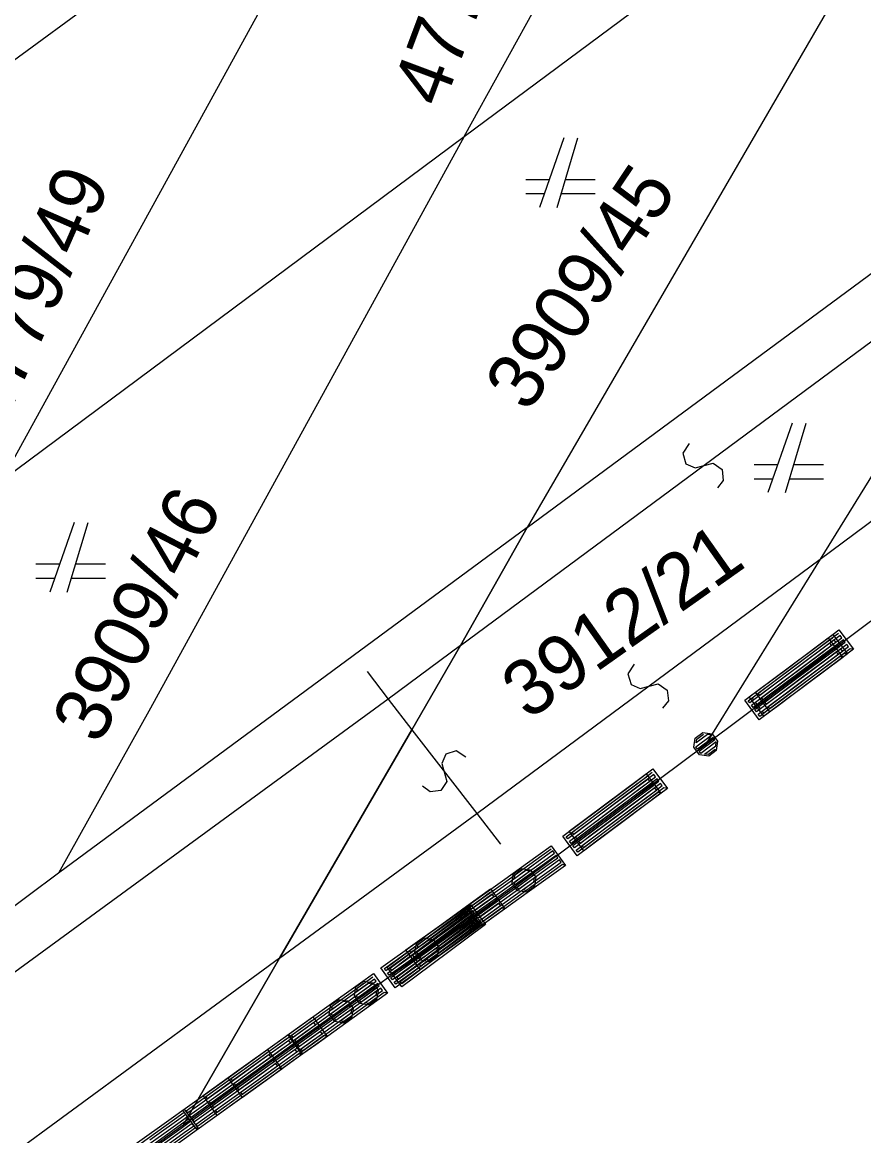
# Model space of a CAD drawing. Extents: x -266179 to -264727, y -1243225 to -1241702.
# Drawn here: x -265293.95 to -265269.74, y -1242905.34 to -1242873.31 of the extents above; entities that cross this region are included whole.
import ezdxf

# ---------------------------------------------------------------- set-up
doc = ezdxf.new("R2010")
doc.units = 0
for name, color, linetype in [('Vrstva 1', 7, 'Continuous'), ('Vrstva 19', 7, 'Continuous'), ('Vrstva 2', 7, 'Continuous'), ('Vrstva 21', 7, 'Continuous')]:
    doc.layers.add(name, color=color, linetype=linetype)

msp = doc.modelspace()

# ---------------------------------------------------------------- linework, layer by layer
at = {"layer": 'Vrstva 1'}
for p, q in [((-265281.23, -1242876.6), (-265272.57, -1242860.83)), ((-265266.63, -1242865.82), (-265279.42, -1242887.84)), ((-265294.52, -1242886.48), (-265283.64, -1242866.65)), ((-265294.34, -1242874.52), (-265283.64, -1242866.65)), ((-265281.23, -1242876.6), (-265273.18, -1242870.62)), ((-265294.52, -1242886.48), (-265281.23, -1242876.6)), ((-265281.23, -1242876.6), (-265290.26, -1242893.04)), ((-265278.36, -1242876.64), (-265279.06, -1242878.64)), ((-265278.56, -1242878.64), (-265277.96, -1242876.64)), ((-265278.78, -1242877.84), (-265279.46, -1242877.84)), ((-265277.46, -1242877.84), (-265278.32, -1242877.84)), ((-265279.46, -1242878.24), (-265278.92, -1242878.24)), ((-265278.44, -1242878.24), (-265277.46, -1242878.24)), ((-265279.42, -1242887.84), (-265268.59, -1242879.85)), ((-265266.69, -1242881.8), (-265270.99, -1242888.75)), ((-265271.79, -1242884.84), (-265272.49, -1242886.84)), ((-265271.99, -1242886.84), (-265271.39, -1242884.84)), ((-265263.71, -1242886.19), (-265274.3, -1242894.1)), ((-265272.21, -1242886.04), (-265272.89, -1242886.04)), ((-265270.89, -1242886.04), (-265271.75, -1242886.04)), ((-265272.89, -1242886.44), (-265272.35, -1242886.44)), ((-265271.87, -1242886.44), (-265270.89, -1242886.44)), ((-265292.45, -1242887.7), (-265293.15, -1242889.7)), ((-265279.42, -1242887.84), (-265292.9, -1242897.79)), ((-265292.65, -1242889.7), (-265292.05, -1242887.7)), ((-265281.34, -1242891.24), (-265279.42, -1242887.84)), ((-265279.42, -1242887.84), (-265281.34, -1242891.24)), ((-265270.99, -1242888.75), (-265274.3, -1242894.1)), ((-265292.87, -1242888.9), (-265293.55, -1242888.9)), ((-265291.55, -1242888.9), (-265292.41, -1242888.9)), ((-265293.55, -1242889.3), (-265293.01, -1242889.3)), ((-265292.53, -1242889.3), (-265291.55, -1242889.3)), ((-265282.74, -1242893.66), (-265281.34, -1242891.24)), ((-265281.34, -1242891.24), (-265282.74, -1242893.66)), ((-265290.26, -1242893.04), (-265292.9, -1242897.79)), ((-265286.54, -1242900.23), (-265282.74, -1242893.66)), ((-265282.74, -1242893.66), (-265286.54, -1242900.23)), ((-265274.3, -1242894.1), (-265279.48, -1242897.97)), ((-265292.9, -1242897.79), (-265305.93, -1242907.41)), ((-265279.48, -1242897.97), (-265287.58, -1242903.78)), ((-265289.32, -1242905.03), (-265286.54, -1242900.23)), ((-265286.54, -1242900.23), (-265289.32, -1242905.03)), ((-265287.58, -1242903.78), (-265289.32, -1242905.03)), ((-265289.32, -1242905.03), (-265295.74, -1242909.64))]:
    msp.add_line(p, q, dxfattribs=at)
at = {"layer": 'Vrstva 19'}
for p, q in [((-265263.71, -1242886.19), (-265274.3, -1242894.1)), ((-265274.3, -1242894.1), (-265279.48, -1242897.97)), ((-265279.48, -1242897.97), (-265287.58, -1242903.78)), ((-265287.58, -1242903.78), (-265289.32, -1242905.03)), ((-265289.32, -1242905.03), (-265295.74, -1242909.64))]:
    msp.add_line(p, q, dxfattribs=at)
for points in [[(-265270.03, -1242891.347), (-265271.048, -1242892.107), (-265272.066, -1242892.867), (-265272.434, -1242893.142), (-265272.853, -1242892.582), (-265271.835, -1242891.822), (-265270.818, -1242891.062), (-265270.449, -1242890.787), (-265270.03, -1242891.347), (-265270.128, -1242891.333), (-265271.146, -1242892.093), (-265272.163, -1242892.853), (-265272.436, -1242893.056), (-265272.484, -1242892.992), (-265271.466, -1242892.232), (-265270.449, -1242891.473), (-265270.176, -1242891.269), (-265270.224, -1242891.205), (-265271.242, -1242891.965), (-265272.259, -1242892.725), (-265272.532, -1242892.928), (-265272.579, -1242892.864), (-265271.562, -1242892.104), (-265270.544, -1242891.344), (-265270.272, -1242891.141), (-265270.32, -1242891.077), (-265271.337, -1242891.837), (-265272.355, -1242892.597), (-265272.627, -1242892.8), (-265272.675, -1242892.736), (-265271.658, -1242891.976), (-265270.64, -1242891.216), (-265270.368, -1242891.013), (-265270.415, -1242890.949), (-265271.433, -1242891.709), (-265272.451, -1242892.468), (-265272.723, -1242892.672), (-265272.771, -1242892.608), (-265271.753, -1242891.848), (-265270.736, -1242891.088), (-265270.463, -1242890.885)], [(-265270.338, -1242891.578), (-265271.355, -1242892.338), (-265272.373, -1242893.098), (-265272.741, -1242893.373), (-265273.16, -1242892.812), (-265272.143, -1242892.052), (-265271.125, -1242891.292), (-265270.756, -1242891.017), (-265270.338, -1242891.578), (-265270.419, -1242891.552), (-265271.437, -1242892.312), (-265272.455, -1242893.071), (-265272.727, -1242893.275), (-265272.775, -1242893.211), (-265271.757, -1242892.451), (-265270.74, -1242891.691), (-265270.467, -1242891.488), (-265270.515, -1242891.424), (-265271.533, -1242892.183), (-265272.55, -1242892.943), (-265272.823, -1242893.147), (-265272.871, -1242893.083), (-265271.853, -1242892.323), (-265270.835, -1242891.563), (-265270.563, -1242891.359), (-265270.611, -1242891.295), (-265271.629, -1242892.055), (-265272.646, -1242892.815), (-265272.919, -1242893.018), (-265272.966, -1242892.954), (-265271.949, -1242892.195), (-265270.931, -1242891.435), (-265270.659, -1242891.231), (-265270.707, -1242891.167), (-265271.724, -1242891.927), (-265272.742, -1242892.687), (-265273.014, -1242892.89), (-265273.062, -1242892.826), (-265272.045, -1242892.066), (-265271.027, -1242891.306), (-265270.755, -1242891.103)], [(-265270.205, -1242891.478), (-265271.223, -1242892.238), (-265272.24, -1242892.998), (-265272.609, -1242893.273), (-265273.028, -1242892.712), (-265272.01, -1242891.952), (-265270.992, -1242891.192), (-265270.624, -1242890.917), (-265270.205, -1242891.478), (-265270.303, -1242891.464), (-265271.321, -1242892.224), (-265272.338, -1242892.983), (-265272.611, -1242893.187), (-265272.658, -1242893.123), (-265271.641, -1242892.363), (-265270.623, -1242891.603), (-265270.351, -1242891.4), (-265270.399, -1242891.336), (-265271.416, -1242892.095), (-265272.434, -1242892.855), (-265272.706, -1242893.059), (-265272.754, -1242892.995), (-265271.737, -1242892.235), (-265270.719, -1242891.475), (-265270.447, -1242891.271), (-265270.494, -1242891.207), (-265271.512, -1242891.967), (-265272.53, -1242892.727), (-265272.802, -1242892.93), (-265272.85, -1242892.866), (-265271.832, -1242892.107), (-265270.815, -1242891.347), (-265270.542, -1242891.143), (-265270.59, -1242891.079), (-265271.608, -1242891.839), (-265272.625, -1242892.599), (-265272.898, -1242892.802), (-265272.946, -1242892.738), (-265271.928, -1242891.978), (-265270.91, -1242891.218), (-265270.638, -1242891.015)], [(-265273.977, -1242894.258), (-265274.193, -1242894.42), (-265274.459, -1242894.381), (-265274.621, -1242894.165), (-265274.582, -1242893.899), (-265274.366, -1242893.737), (-265274.1, -1242893.776), (-265273.939, -1242893.992), (-265273.977, -1242894.258), (-265274.009, -1242894.232), (-265274.201, -1242894.376), (-265274.313, -1242894.36), (-265273.993, -1242894.12), (-265273.977, -1242894.008), (-265274.425, -1242894.343), (-265274.473, -1242894.279), (-265274.024, -1242893.944), (-265274.072, -1242893.88), (-265274.521, -1242894.215), (-265274.569, -1242894.151), (-265274.12, -1242893.816), (-265274.232, -1242893.8), (-265274.553, -1242894.039), (-265274.536, -1242893.927), (-265274.344, -1242893.784)], [(-265275.572, -1242895.489), (-265276.59, -1242896.248), (-265277.607, -1242897.008), (-265277.976, -1242897.284), (-265278.395, -1242896.723), (-265277.377, -1242895.963), (-265276.359, -1242895.203), (-265275.991, -1242894.928), (-265275.572, -1242895.489), (-265275.654, -1242895.462), (-265276.672, -1242896.222), (-265277.689, -1242896.982), (-265277.962, -1242897.186), (-265278.009, -1242897.121), (-265276.992, -1242896.362), (-265275.974, -1242895.602), (-265275.702, -1242895.398), (-265275.75, -1242895.334), (-265276.767, -1242896.094), (-265277.785, -1242896.854), (-265278.057, -1242897.057), (-265278.105, -1242896.993), (-265277.088, -1242896.233), (-265276.07, -1242895.474), (-265275.798, -1242895.27), (-265275.845, -1242895.206), (-265276.863, -1242895.966), (-265277.881, -1242896.726), (-265278.153, -1242896.929), (-265278.201, -1242896.865), (-265277.183, -1242896.105), (-265276.166, -1242895.345), (-265275.893, -1242895.142), (-265275.941, -1242895.078), (-265276.959, -1242895.838), (-265277.976, -1242896.598), (-265278.249, -1242896.801), (-265278.297, -1242896.737), (-265277.279, -1242895.977), (-265276.261, -1242895.217), (-265275.989, -1242895.014)], [(-265275.385, -1242895.347), (-265276.403, -1242896.107), (-265277.421, -1242896.867), (-265277.789, -1242897.142), (-265278.208, -1242896.581), (-265277.19, -1242895.822), (-265276.173, -1242895.062), (-265275.804, -1242894.786), (-265275.385, -1242895.347), (-265275.483, -1242895.333), (-265276.501, -1242896.093), (-265277.519, -1242896.853), (-265277.791, -1242897.056), (-265277.839, -1242896.992), (-265276.821, -1242896.232), (-265275.804, -1242895.472), (-265275.531, -1242895.269), (-265275.579, -1242895.205), (-265276.597, -1242895.965), (-265277.614, -1242896.725), (-265277.887, -1242896.928), (-265277.935, -1242896.864), (-265276.917, -1242896.104), (-265275.899, -1242895.344), (-265275.627, -1242895.141), (-265275.675, -1242895.077), (-265276.692, -1242895.837), (-265277.71, -1242896.596), (-265277.982, -1242896.8), (-265278.03, -1242896.736), (-265277.013, -1242895.976), (-265275.995, -1242895.216), (-265275.723, -1242895.013), (-265275.771, -1242894.949), (-265276.788, -1242895.708), (-265277.806, -1242896.468), (-265278.078, -1242896.672), (-265278.126, -1242896.608), (-265277.108, -1242895.848), (-265276.091, -1242895.088), (-265275.818, -1242894.884)], [(-265278.316, -1242897.565), (-265279.348, -1242898.305), (-265280.38, -1242899.046), (-265280.754, -1242899.314), (-265281.162, -1242898.745), (-265280.13, -1242898.005), (-265279.098, -1242897.264), (-265278.724, -1242896.996), (-265278.316, -1242897.565), (-265278.398, -1242897.537), (-265279.429, -1242898.278), (-265280.461, -1242899.018), (-265280.738, -1242899.216), (-265280.784, -1242899.151), (-265279.752, -1242898.411), (-265278.72, -1242897.67), (-265278.444, -1242897.472), (-265278.491, -1242897.407), (-265279.523, -1242898.148), (-265280.555, -1242898.888), (-265280.831, -1242899.086), (-265280.877, -1242899.021), (-265279.846, -1242898.281), (-265278.814, -1242897.54), (-265278.538, -1242897.342), (-265278.584, -1242897.277), (-265279.616, -1242898.018), (-265280.648, -1242898.758), (-265280.924, -1242898.956), (-265280.971, -1242898.891), (-265279.939, -1242898.151), (-265278.907, -1242897.41), (-265278.631, -1242897.212), (-265278.677, -1242897.147), (-265279.709, -1242897.888), (-265280.741, -1242898.628), (-265281.017, -1242898.826), (-265281.064, -1242898.761), (-265280.032, -1242898.021), (-265279, -1242897.28), (-265278.724, -1242897.082)], [(-265279.212, -1242898.169), (-265279.428, -1242898.331), (-265279.694, -1242898.292), (-265279.855, -1242898.076), (-265279.817, -1242897.81), (-265279.601, -1242897.648), (-265279.335, -1242897.687), (-265279.173, -1242897.903), (-265279.212, -1242898.169), (-265279.244, -1242898.143), (-265279.436, -1242898.286), (-265279.548, -1242898.27), (-265279.227, -1242898.031), (-265279.211, -1242897.919), (-265279.66, -1242898.254), (-265279.708, -1242898.19), (-265279.259, -1242897.855), (-265279.307, -1242897.791), (-265279.756, -1242898.126), (-265279.803, -1242898.062), (-265279.355, -1242897.727), (-265279.467, -1242897.71), (-265279.787, -1242897.95), (-265279.771, -1242897.838), (-265279.579, -1242897.694)], [(-265280.061, -1242898.807), (-265281.092, -1242899.549), (-265282.124, -1242900.29), (-265282.497, -1242900.559), (-265282.906, -1242899.99), (-265281.875, -1242899.249), (-265280.843, -1242898.507), (-265280.47, -1242898.239), (-265280.061, -1242898.807), (-265280.143, -1242898.779), (-265281.174, -1242899.521), (-265282.205, -1242900.262), (-265282.481, -1242900.461), (-265282.528, -1242900.396), (-265281.497, -1242899.654), (-265280.466, -1242898.913), (-265280.19, -1242898.714), (-265280.236, -1242898.65), (-265281.267, -1242899.391), (-265282.298, -1242900.132), (-265282.574, -1242900.331), (-265282.621, -1242900.266), (-265281.59, -1242899.525), (-265280.559, -1242898.783), (-265280.283, -1242898.585), (-265280.33, -1242898.52), (-265281.361, -1242899.261), (-265282.392, -1242900.003), (-265282.668, -1242900.201), (-265282.715, -1242900.136), (-265281.683, -1242899.395), (-265280.652, -1242898.653), (-265280.376, -1242898.455), (-265280.423, -1242898.39), (-265281.454, -1242899.131), (-265282.485, -1242899.873), (-265282.761, -1242900.071), (-265282.808, -1242900.006), (-265281.777, -1242899.265), (-265280.746, -1242898.523), (-265280.47, -1242898.325)], [(-265280.78, -1242899.332), (-265281.812, -1242900.072), (-265282.843, -1242900.813), (-265283.217, -1242901.081), (-265283.625, -1242900.512), (-265282.593, -1242899.772), (-265281.562, -1242899.031), (-265281.188, -1242898.763), (-265280.78, -1242899.332), (-265280.861, -1242899.304), (-265281.893, -1242900.045), (-265282.925, -1242900.785), (-265283.201, -1242900.983), (-265283.248, -1242900.918), (-265282.216, -1242900.178), (-265281.184, -1242899.437), (-265280.908, -1242899.239), (-265280.954, -1242899.174), (-265281.986, -1242899.915), (-265283.018, -1242900.655), (-265283.294, -1242900.853), (-265283.341, -1242900.788), (-265282.309, -1242900.048), (-265281.277, -1242899.307), (-265281.001, -1242899.109), (-265281.048, -1242899.044), (-265282.08, -1242899.785), (-265283.111, -1242900.525), (-265283.388, -1242900.723), (-265283.434, -1242900.658), (-265282.402, -1242899.918), (-265281.371, -1242899.177), (-265281.094, -1242898.979), (-265281.141, -1242898.914), (-265282.173, -1242899.655), (-265283.205, -1242900.395), (-265283.481, -1242900.593), (-265283.528, -1242900.528), (-265282.496, -1242899.788), (-265281.464, -1242899.047), (-265281.188, -1242898.849)], [(-265280.62, -1242899.258), (-265281.637, -1242900.018), (-265282.655, -1242900.778), (-265283.024, -1242901.053), (-265283.442, -1242900.492), (-265282.425, -1242899.732), (-265281.407, -1242898.972), (-265281.039, -1242898.697), (-265280.62, -1242899.258), (-265280.718, -1242899.244), (-265281.735, -1242900.004), (-265282.753, -1242900.764), (-265283.025, -1242900.967), (-265283.073, -1242900.903), (-265282.056, -1242900.143), (-265281.038, -1242899.383), (-265280.766, -1242899.18), (-265280.814, -1242899.116), (-265281.831, -1242899.875), (-265282.849, -1242900.635), (-265283.121, -1242900.839), (-265283.169, -1242900.775), (-265282.151, -1242900.015), (-265281.134, -1242899.255), (-265280.861, -1242899.052), (-265280.909, -1242898.987), (-265281.927, -1242899.747), (-265282.945, -1242900.507), (-265283.217, -1242900.711), (-265283.265, -1242900.646), (-265282.247, -1242899.887), (-265281.23, -1242899.127), (-265280.957, -1242898.923), (-265281.005, -1242898.859), (-265282.023, -1242899.619), (-265283.04, -1242900.379), (-265283.313, -1242900.582), (-265283.361, -1242900.518), (-265282.343, -1242899.758), (-265281.325, -1242898.999), (-265281.053, -1242898.795)], [(-265282.006, -1242900.176), (-265282.225, -1242900.333), (-265282.491, -1242900.289), (-265282.648, -1242900.07), (-265282.604, -1242899.805), (-265282.385, -1242899.648), (-265282.12, -1242899.691), (-265281.962, -1242899.911), (-265282.006, -1242900.176), (-265282.037, -1242900.149), (-265282.232, -1242900.289), (-265282.344, -1242900.271), (-265282.019, -1242900.037), (-265282.001, -1242899.926), (-265282.456, -1242900.252), (-265282.502, -1242900.187), (-265282.047, -1242899.861), (-265282.094, -1242899.796), (-265282.549, -1242900.122), (-265282.596, -1242900.057), (-265282.141, -1242899.731), (-265282.252, -1242899.712), (-265282.577, -1242899.946), (-265282.559, -1242899.834), (-265282.364, -1242899.694)], [(-265283.435, -1242901.238), (-265284.467, -1242901.978), (-265285.498, -1242902.719), (-265285.872, -1242902.987), (-265286.28, -1242902.418), (-265285.248, -1242901.678), (-265284.217, -1242900.937), (-265283.843, -1242900.669), (-265283.435, -1242901.238), (-265283.532, -1242901.222), (-265284.564, -1242901.962), (-265285.596, -1242902.703), (-265285.872, -1242902.901), (-265285.919, -1242902.836), (-265284.887, -1242902.095), (-265283.855, -1242901.355), (-265283.579, -1242901.157), (-265283.626, -1242901.092), (-265284.658, -1242901.832), (-265285.689, -1242902.573), (-265285.966, -1242902.771), (-265286.012, -1242902.706), (-265284.98, -1242901.965), (-265283.949, -1242901.225), (-265283.672, -1242901.027), (-265283.719, -1242900.962), (-265284.751, -1242901.702), (-265285.783, -1242902.443), (-265286.059, -1242902.641), (-265286.106, -1242902.576), (-265285.074, -1242901.835), (-265284.042, -1242901.095), (-265283.766, -1242900.897), (-265283.812, -1242900.832), (-265284.844, -1242901.572), (-265285.876, -1242902.313), (-265286.152, -1242902.511), (-265286.199, -1242902.446), (-265285.167, -1242901.705), (-265284.135, -1242900.965), (-265283.859, -1242900.767)], [(-265283.749, -1242901.422), (-265283.968, -1242901.579), (-265284.233, -1242901.536), (-265284.391, -1242901.317), (-265284.347, -1242901.051), (-265284.128, -1242900.894), (-265283.863, -1242900.937), (-265283.705, -1242901.156), (-265283.749, -1242901.422), (-265283.78, -1242901.395), (-265283.975, -1242901.535), (-265284.087, -1242901.517), (-265283.762, -1242901.283), (-265283.744, -1242901.172), (-265284.198, -1242901.499), (-265284.245, -1242901.434), (-265283.79, -1242901.107), (-265283.837, -1242901.042), (-265284.292, -1242901.369), (-265284.338, -1242901.304), (-265283.884, -1242900.977), (-265283.995, -1242900.958), (-265284.32, -1242901.192), (-265284.302, -1242901.08), (-265284.107, -1242900.94)], [(-265284.47, -1242901.943), (-265284.689, -1242902.1), (-265284.954, -1242902.057), (-265285.112, -1242901.837), (-265285.068, -1242901.572), (-265284.849, -1242901.415), (-265284.583, -1242901.458), (-265284.426, -1242901.678), (-265284.47, -1242901.943), (-265284.501, -1242901.916), (-265284.696, -1242902.056), (-265284.808, -1242902.038), (-265284.483, -1242901.804), (-265284.464, -1242901.693), (-265284.919, -1242902.019), (-265284.966, -1242901.954), (-265284.511, -1242901.628), (-265284.558, -1242901.563), (-265285.013, -1242901.889), (-265285.059, -1242901.824), (-265284.604, -1242901.498), (-265284.716, -1242901.479), (-265285.041, -1242901.713), (-265285.023, -1242901.601), (-265284.828, -1242901.461)], [(-265285.176, -1242902.485), (-265286.207, -1242903.226), (-265287.239, -1242903.968), (-265287.612, -1242904.236), (-265288.021, -1242903.668), (-265286.99, -1242902.927), (-265285.958, -1242902.185), (-265285.585, -1242901.917), (-265285.176, -1242902.485), (-265285.274, -1242902.469), (-265286.305, -1242903.211), (-265287.336, -1242903.952), (-265287.612, -1242904.15), (-265287.659, -1242904.085), (-265286.628, -1242903.344), (-265285.597, -1242902.603), (-265285.321, -1242902.404), (-265285.367, -1242902.339), (-265286.399, -1242903.081), (-265287.43, -1242903.822), (-265287.706, -1242904.021), (-265287.752, -1242903.956), (-265286.721, -1242903.214), (-265285.69, -1242902.473), (-265285.414, -1242902.274), (-265285.461, -1242902.209), (-265286.492, -1242902.951), (-265287.523, -1242903.692), (-265287.799, -1242903.891), (-265287.846, -1242903.826), (-265286.815, -1242903.084), (-265285.784, -1242902.343), (-265285.508, -1242902.144), (-265285.554, -1242902.079), (-265286.585, -1242902.821), (-265287.616, -1242903.562), (-265287.892, -1242903.761), (-265287.939, -1242903.696), (-265286.908, -1242902.954), (-265285.877, -1242902.213), (-265285.601, -1242902.014)], [(-265285.898, -1242903.005), (-265286.93, -1242903.745), (-265287.962, -1242904.486), (-265288.336, -1242904.754), (-265288.744, -1242904.185), (-265287.712, -1242903.445), (-265286.68, -1242902.704), (-265286.306, -1242902.436), (-265285.898, -1242903.005), (-265285.996, -1242902.989), (-265287.028, -1242903.729), (-265288.06, -1242904.47), (-265288.336, -1242904.668), (-265288.383, -1242904.603), (-265287.351, -1242903.862), (-265286.319, -1242903.122), (-265286.043, -1242902.924), (-265286.089, -1242902.859), (-265287.121, -1242903.599), (-265288.153, -1242904.34), (-265288.429, -1242904.538), (-265288.476, -1242904.473), (-265287.444, -1242903.732), (-265286.412, -1242902.992), (-265286.136, -1242902.794), (-265286.183, -1242902.729), (-265287.214, -1242903.469), (-265288.246, -1242904.21), (-265288.522, -1242904.408), (-265288.569, -1242904.343), (-265287.537, -1242903.602), (-265286.505, -1242902.862), (-265286.229, -1242902.664), (-265286.276, -1242902.599), (-265287.308, -1242903.339), (-265288.34, -1242904.08), (-265288.616, -1242904.278), (-265288.662, -1242904.213), (-265287.631, -1242903.472), (-265286.599, -1242902.732), (-265286.322, -1242902.534)], [(-265286.478, -1242903.422), (-265287.51, -1242904.163), (-265288.542, -1242904.903), (-265288.916, -1242905.171), (-265289.324, -1242904.602), (-265288.292, -1242903.862), (-265287.26, -1242903.122), (-265286.886, -1242902.853), (-265286.478, -1242903.422), (-265286.56, -1242903.394), (-265287.591, -1242904.135), (-265288.623, -1242904.875), (-265288.899, -1242905.073), (-265288.946, -1242905.008), (-265287.914, -1242904.268), (-265286.882, -1242903.528), (-265286.606, -1242903.329), (-265286.653, -1242903.264), (-265287.685, -1242904.005), (-265288.717, -1242904.745), (-265288.993, -1242904.943), (-265289.039, -1242904.878), (-265288.008, -1242904.138), (-265286.976, -1242903.398), (-265286.699, -1242903.199), (-265286.746, -1242903.134), (-265287.778, -1242903.875), (-265288.81, -1242904.615), (-265289.086, -1242904.813), (-265289.133, -1242904.748), (-265288.101, -1242904.008), (-265287.069, -1242903.268), (-265286.793, -1242903.069), (-265286.839, -1242903.004), (-265287.871, -1242903.745), (-265288.903, -1242904.485), (-265289.179, -1242904.683), (-265289.226, -1242904.618), (-265288.194, -1242903.878), (-265287.162, -1242903.138), (-265286.886, -1242902.939)], [(-265290.693, -1242905.584), (-265289.661, -1242904.842), (-265289.288, -1242904.574), (-265288.879, -1242905.142), (-265288.961, -1242905.114), (-265289.992, -1242905.856)], [(-265290.595, -1242905.599), (-265289.564, -1242904.858), (-265289.288, -1242904.66)], [(-265290.501, -1242905.729), (-265289.47, -1242904.988), (-265289.194, -1242904.789), (-265289.241, -1242904.725), (-265290.272, -1242905.466)], [(-265290.408, -1242905.859), (-265289.377, -1242905.118), (-265289.101, -1242904.919), (-265289.148, -1242904.854), (-265290.179, -1242905.596)], [(-265290.315, -1242905.989), (-265289.284, -1242905.248), (-265289.008, -1242905.049), (-265289.054, -1242904.984), (-265290.085, -1242905.726)], [(-265288.879, -1242905.142), (-265289.91, -1242905.883)]]:
    msp.add_lwpolyline(points, dxfattribs=at)
at = {"layer": 'Vrstva 2'}
for p, q in [((-265281.34, -1242891.24), (-265267.36, -1242880.89)), ((-265270.99, -1242888.75), (-265264.91, -1242884.24)), ((-265280.87, -1242896.07), (-265270.99, -1242888.75)), ((-265281.34, -1242891.24), (-265283.42, -1242892.78)), ((-265284.02, -1242891.99), (-265283.42, -1242892.78)), ((-265283.42, -1242892.78), (-265299.74, -1242904.71)), ((-265283.42, -1242892.78), (-265282.74, -1242893.66)), ((-265282.74, -1242893.66), (-265280.87, -1242896.07)), ((-265286.54, -1242900.23), (-265280.87, -1242896.07)), ((-265280.87, -1242896.07), (-265280.19, -1242896.95)), ((-265286.54, -1242900.23), (-265297.18, -1242908.03))]:
    msp.add_line(p, q, dxfattribs=at)
for points in [[(-265274.756, -1242885.432), (-265274.94, -1242885.705), (-265274.85, -1242886.012), (-265274.588, -1242886.129), (-265274.068, -1242885.993), (-265273.809, -1242886.175), (-265273.777, -1242886.487), (-265273.944, -1242886.698)], [(-265276.337, -1242891.778), (-265276.52, -1242892.051), (-265276.43, -1242892.357), (-265276.168, -1242892.475), (-265275.648, -1242892.338), (-265275.389, -1242892.519), (-265275.356, -1242892.831), (-265275.523, -1242893.042)], [(-265281.182, -1242894.445), (-265281.459, -1242894.267), (-265281.763, -1242894.364), (-265281.875, -1242894.628), (-265281.726, -1242895.146), (-265281.902, -1242895.409), (-265282.214, -1242895.448), (-265282.428, -1242895.285)]]:
    msp.add_lwpolyline(points, dxfattribs=at)
at = {"layer": 'Vrstva 21'}
for p, q in [((-265263.71, -1242886.19), (-265274.3, -1242894.1)), ((-265274.3, -1242894.1), (-265279.48, -1242897.97)), ((-265279.48, -1242897.97), (-265287.58, -1242903.78)), ((-265287.58, -1242903.78), (-265289.32, -1242905.03)), ((-265289.32, -1242905.03), (-265295.74, -1242909.64))]:
    msp.add_line(p, q, dxfattribs=at)

# ---------------------------------------------------------------- texts
at = {"layer": 'Vrstva 1'}
for s, rotation, p in [('4779/48', 69.4425, (-265281.851, -1242875.811)), ('4779/49', 66.2912, (-265294.503, -1242885.018)), ('3909/45', 56.0926, (-265279.393, -1242884.57)), ('3909/46', 62.567, (-265291.734, -1242894.127)), ('3912/21', 35.2369, (-265279.393, -1242893.407))]:
    msp.add_text(s, height=1.6, rotation=rotation, dxfattribs=at).set_placement(p)

doc.saveas('drawing.dxf')
